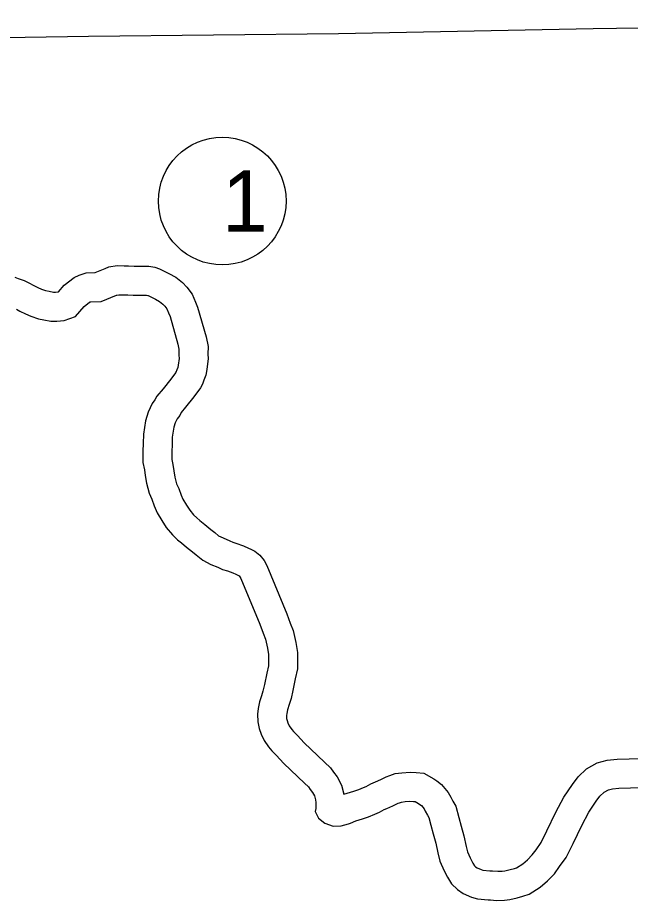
# Model space of a CAD drawing. Extents: x -939622 to -934245, y 1383184 to 1385301.
# Drawn here: x -935232.24 to -935213.23, y 1384345.3 to 1384372.67 of the extents above; entities that cross this region are included whole.
import ezdxf

# ---------------------------------------------------------------- set-up
doc = ezdxf.new("R2010")
doc.units = 0
for name, color, linetype in [('Level 1', 7, 'Continuous'), ('Level 10', 7, 'Continuous'), ('Level 15', 7, 'Continuous'), ('Level 27', 7, 'Continuous')]:
    doc.layers.add(name, color=color, linetype=linetype)

msp = doc.modelspace()

# ---------------------------------------------------------------- linework, layer by layer
at = {"layer": 'Level 1'}
msp.add_lwpolyline([(-935195.478, 1384372.669), (-935200.521, 1384372.57), (-935206.482, 1384372.44), (-935214.389, 1384372.317), (-935222.288, 1384372.169), (-935230.046, 1384372.082), (-935237.929, 1384371.965), (-935239.703, 1384371.947)], dxfattribs=at)
at = {"layer": 'Level 10'}
for points in [[(-935232.328, 1384364.622), (-935232.232, 1384364.586), (-935232.044, 1384364.516), (-935231.875, 1384364.433), (-935231.765, 1384364.376), (-935231.612, 1384364.299), (-935231.507, 1384364.252), (-935231.375, 1384364.207), (-935231.27, 1384364.191), (-935231.133, 1384364.161), (-935231.069, 1384364.163), (-935230.984, 1384364.169), (-935230.976, 1384364.172), (-935230.802, 1384364.374), (-935230.49, 1384364.612), (-935230.338, 1384364.689), (-935230.118, 1384364.761), (-935229.836, 1384364.766), (-935229.524, 1384364.894), (-935229.409, 1384364.942), (-935229.156, 1384364.983), (-935228.941, 1384364.974), (-935228.809, 1384364.974), (-935228.625, 1384364.966), (-935228.427, 1384364.962), (-935228.174, 1384364.96), (-935227.982, 1384364.932), (-935227.841, 1384364.882), (-935227.697, 1384364.811), (-935227.553, 1384364.74), (-935227.337, 1384364.626), (-935227.132, 1384364.455), (-935226.991, 1384364.315), (-935226.827, 1384364.092), (-935226.724, 1384363.851), (-935226.662, 1384363.691), (-935226.398, 1384362.77), (-935226.333, 1384362.469), (-935226.345, 1384362.234), (-935226.33, 1384362.097), (-935226.372, 1384361.763), (-935226.402, 1384361.59), (-935226.463, 1384361.426), (-935226.501, 1384361.334)], [(-935232.282, 1384363.63), (-935232.175, 1384363.574), (-935231.997, 1384363.485), (-935231.837, 1384363.414), (-935231.591, 1384363.329), (-935231.432, 1384363.305), (-935231.214, 1384363.259), (-935231.026, 1384363.264), (-935230.8, 1384363.279), (-935230.448, 1384363.405), (-935230.181, 1384363.716), (-935230.009, 1384363.847), (-935229.993, 1384363.855), (-935229.968, 1384363.863), (-935229.65, 1384363.869), (-935229.179, 1384364.063), (-935229.161, 1384364.07), (-935229.103, 1384364.08), (-935228.958, 1384364.073), (-935228.826, 1384364.074), (-935228.655, 1384364.067), (-935228.44, 1384364.062), (-935228.243, 1384364.061), (-935228.2, 1384364.054), (-935228.191, 1384364.051), (-935228.094, 1384364.004), (-935227.962, 1384363.938), (-935227.84, 1384363.874), (-935227.738, 1384363.788), (-935227.674, 1384363.725), (-935227.614, 1384363.644), (-935227.558, 1384363.513), (-935227.516, 1384363.404), (-935227.271, 1384362.55), (-935227.238, 1384362.395), (-935227.247, 1384362.209), (-935227.236, 1384362.106), (-935227.263, 1384361.894), (-935227.274, 1384361.826), (-935227.301, 1384361.755), (-935227.335, 1384361.673)], [(-935227.324, 1384361.696), (-935227.343, 1384361.656), (-935227.488, 1384361.464), (-935227.727, 1384361.16), (-935227.921, 1384360.932), (-935227.982, 1384360.816), (-935228.065, 1384360.704), (-935228.198, 1384360.436), (-935228.276, 1384360.166), (-935228.342, 1384359.758), (-935228.354, 1384359.468), (-935228.359, 1384359.225), (-935228.364, 1384358.883), (-935228.312, 1384358.651), (-935228.286, 1384358.476), (-935228.245, 1384358.234), (-935228.163, 1384357.923), (-935228.083, 1384357.74), (-935228.012, 1384357.533), (-935227.916, 1384357.32), (-935227.77, 1384357.082), (-935227.633, 1384356.864), (-935227.44, 1384356.637), (-935227.283, 1384356.485), (-935227.16, 1384356.387), (-935227.003, 1384356.253), (-935226.814, 1384356.107), (-935226.703, 1384356.012), (-935226.497, 1384355.847), (-935226.245, 1384355.721), (-935226.033, 1384355.631), (-935225.884, 1384355.558), (-935225.734, 1384355.519), (-935225.569, 1384355.461), (-935225.478, 1384355.419), (-935225.415, 1384355.385), (-935225.369, 1384355.363), (-935225.349, 1384355.337), (-935225.321, 1384355.287), (-935224.73, 1384353.868), (-935224.631, 1384353.584), (-935224.558, 1384353.401), (-935224.495, 1384353.123), (-935224.462, 1384352.922), (-935224.464, 1384352.756), (-935224.465, 1384352.579), (-935224.511, 1384352.351), (-935224.587, 1384351.999), (-935224.632, 1384351.792), (-935224.676, 1384351.646), (-935224.736, 1384351.455), (-935224.784, 1384351.255), (-935224.806, 1384351.073), (-935224.796, 1384350.834), (-935224.754, 1384350.636), (-935224.689, 1384350.454), (-935224.592, 1384350.259), (-935224.459, 1384350.068), (-935224.356, 1384349.939), (-935224.212, 1384349.793), (-935223.995, 1384349.557), (-935223.764, 1384349.341), (-935223.34, 1384348.934), (-935223.221, 1384348.821), (-935223.166, 1384348.743), (-935223.091, 1384348.643), (-935223.038, 1384348.547), (-935223.006, 1384348.42), (-935222.996, 1384348.339), (-935222.993, 1384348.24), (-935222.991, 1384348.156), (-935223.008, 1384348.062), (-935222.914, 1384347.853), (-935222.718, 1384347.693), (-935222.455, 1384347.604), (-935222.208, 1384347.612)], [(-935226.511, 1384361.311), (-935226.569, 1384361.188), (-935226.775, 1384360.915), (-935227.031, 1384360.591), (-935227.17, 1384360.426), (-935227.216, 1384360.337), (-935227.294, 1384360.232), (-935227.356, 1384360.108), (-935227.396, 1384359.969), (-935227.445, 1384359.667), (-935227.454, 1384359.441), (-935227.459, 1384359.209), (-935227.462, 1384358.975), (-935227.427, 1384358.816), (-935227.397, 1384358.619), (-935227.364, 1384358.424), (-935227.31, 1384358.219), (-935227.244, 1384358.067), (-935227.175, 1384357.866), (-935227.119, 1384357.743), (-935227.005, 1384357.556), (-935226.905, 1384357.397), (-935226.783, 1384357.254), (-935226.687, 1384357.161), (-935226.587, 1384357.081), (-935226.436, 1384356.953), (-935226.246, 1384356.806), (-935226.127, 1384356.705), (-935226.008, 1384356.608), (-935225.869, 1384356.539), (-935225.659, 1384356.45), (-935225.568, 1384356.405), (-935225.471, 1384356.38), (-935225.233, 1384356.296), (-935225.078, 1384356.226), (-935225.008, 1384356.188), (-935224.886, 1384356.13), (-935224.73, 1384356.008), (-935224.598, 1384355.837), (-935224.511, 1384355.683), (-935223.889, 1384354.19), (-935223.787, 1384353.899), (-935223.696, 1384353.669), (-935223.611, 1384353.294), (-935223.562, 1384352.99), (-935223.564, 1384352.748), (-935223.566, 1384352.486), (-935223.63, 1384352.167), (-935223.707, 1384351.809), (-935223.761, 1384351.565), (-935223.816, 1384351.38), (-935223.868, 1384351.215), (-935223.896, 1384351.097), (-935223.903, 1384351.039), (-935223.9, 1384350.947), (-935223.886, 1384350.881), (-935223.859, 1384350.806), (-935223.816, 1384350.719), (-935223.737, 1384350.605), (-935223.683, 1384350.537), (-935223.561, 1384350.414), (-935223.356, 1384350.191), (-935223.146, 1384349.995), (-935222.719, 1384349.585), (-935222.536, 1384349.412), (-935222.44, 1384349.274), (-935222.334, 1384349.135), (-935222.193, 1384348.878), (-935222.122, 1384348.596)], [(-935222.122, 1384348.596), (-935221.811, 1384348.694), (-935221.66, 1384348.741), (-935221.51, 1384348.802), (-935221.427, 1384348.838), (-935221.284, 1384348.92), (-935221.142, 1384348.983), (-935220.976, 1384349.052), (-935220.811, 1384349.136), (-935220.698, 1384349.18), (-935220.531, 1384349.233), (-935220.322, 1384349.262), (-935220.069, 1384349.283), (-935219.884, 1384349.265), (-935219.642, 1384349.247), (-935219.327, 1384349.072), (-935219.239, 1384349.01), (-935219.089, 1384348.898), (-935218.888, 1384348.648), (-935218.806, 1384348.503), (-935218.742, 1384348.381), (-935218.647, 1384348.22), (-935218.559, 1384347.868), (-935218.487, 1384347.606), (-935218.398, 1384347.3), (-935218.328, 1384346.971), (-935218.289, 1384346.808), (-935218.204, 1384346.618), (-935218.12, 1384346.462), (-935218.071, 1384346.377), (-935218.039, 1384346.346), (-935217.991, 1384346.315), (-935217.859, 1384346.257), (-935217.812, 1384346.244), (-935217.595, 1384346.224), (-935217.516, 1384346.221), (-935217.351, 1384346.206), (-935217.21, 1384346.209), (-935217.131, 1384346.219), (-935216.965, 1384346.256), (-935216.825, 1384346.293), (-935216.762, 1384346.314), (-935216.574, 1384346.433), (-935216.425, 1384346.563), (-935216.279, 1384346.711), (-935216.16, 1384346.875), (-935216.004, 1384347.095), (-935215.822, 1384347.461), (-935215.547, 1384348.036), (-935215.296, 1384348.507), (-935215.028, 1384348.9), (-935214.854, 1384349.134), (-935214.591, 1384349.384), (-935214.26, 1384349.569), (-935213.958, 1384349.652), (-935213.646, 1384349.683), (-935211.434, 1384349.743)], [(-935222.208, 1384347.612), (-935221.98, 1384347.675), (-935221.914, 1384347.701), (-935221.754, 1384347.768), (-935221.542, 1384347.835), (-935221.357, 1384347.893), (-935221.16, 1384347.973), (-935221.021, 1384348.034), (-935220.877, 1384348.116), (-935220.787, 1384348.156), (-935220.599, 1384348.234), (-935220.441, 1384348.314), (-935220.398, 1384348.331), (-935220.332, 1384348.352), (-935220.223, 1384348.367), (-935220.074, 1384348.379), (-935219.959, 1384348.369), (-935219.907, 1384348.365), (-935219.807, 1384348.309), (-935219.768, 1384348.281), (-935219.719, 1384348.245), (-935219.636, 1384348.141), (-935219.596, 1384348.071), (-935219.527, 1384347.942), (-935219.489, 1384347.876), (-935219.429, 1384347.64), (-935219.353, 1384347.362), (-935219.271, 1384347.08), (-935219.206, 1384346.774), (-935219.145, 1384346.517), (-935219.012, 1384346.221), (-935218.907, 1384346.025), (-935218.786, 1384345.816), (-935218.601, 1384345.638), (-935218.42, 1384345.52), (-935218.161, 1384345.407), (-935217.974, 1384345.355), (-935217.651, 1384345.325), (-935217.573, 1384345.323), (-935217.384, 1384345.305), (-935217.142, 1384345.31), (-935216.975, 1384345.331), (-935216.751, 1384345.381), (-935216.567, 1384345.43), (-935216.373, 1384345.495), (-935216.035, 1384345.71), (-935215.808, 1384345.907), (-935215.59, 1384346.128), (-935215.429, 1384346.35), (-935215.229, 1384346.631), (-935215.013, 1384347.067), (-935214.744, 1384347.63), (-935214.526, 1384348.04), (-935214.295, 1384348.377), (-935214.177, 1384348.535), (-935214.052, 1384348.654), (-935213.916, 1384348.73), (-935213.793, 1384348.764), (-935213.589, 1384348.784), (-935211.398, 1384348.843)]]:
    msp.add_lwpolyline(points, dxfattribs=at)
at = {"layer": 'Level 15'}
for p, q in [((-935227.335, 1384361.673), (-935227.324, 1384361.696)), ((-935226.501, 1384361.334), (-935226.511, 1384361.311))]:
    msp.add_line(p, q, dxfattribs=at)
at = {"layer": 'Level 27'}
msp.add_circle((-935225.897, 1384366.982), 1.98, dxfattribs=at)

# ---------------------------------------------------------------- texts
msp.add_text('1', height=1.901, dxfattribs=at).set_placement((-935225.897, 1384366.032))

doc.saveas('drawing.dxf')
